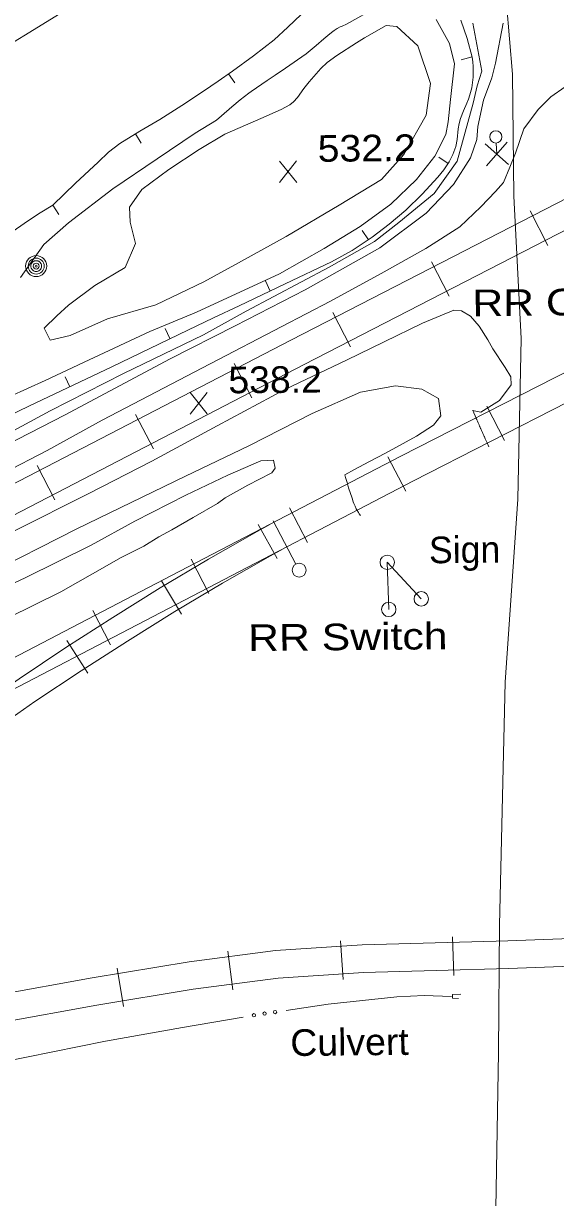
# Model space of a CAD drawing. Extents: x 2361284 to 2366480, y 6976556 to 6985346.
# Drawn here: x 2361593.5 to 2361689.4, y 6977204 to 6977415.8 of the extents above; entities that cross this region are included whole.
import ezdxf

# ---------------------------------------------------------------- set-up
doc = ezdxf.new("R2010")
doc.units = 0
doc.header["$LTSCALE"] = 1.9
for name, color, linetype, lineweight in [('10', 7, 'Continuous', 13), ('11', 7, 'Continuous', 13), ('12', 7, 'Continuous', 13), ('13', 7, 'Continuous', 13), ('21', 7, 'Continuous', 13), ('29', 7, 'Continuous', 13), ('3', 7, 'Continuous', 13), ('30', 7, 'Continuous', 13), ('4', 7, 'Continuous', 13), ('8', 7, 'Continuous', 13), ('9', 7, 'Continuous', 13)]:
    doc.layers.add(name, color=color, linetype=linetype, lineweight=lineweight)

msp = doc.modelspace()

# ---------------------------------------------------------------- linework, layer by layer
at = {"layer": '10'}
for p, q in [((2361659.104, 6977318.614), (2361665.238, 6977312.022)), ((2361659.375, 6977310.126), (2361659.104, 6977318.614))]:
    msp.add_line(p, q, dxfattribs=at)
at = {"layer": '11'}
for centre in [(2361659.105, 6977318.615), (2361665.239, 6977312.023), (2361659.376, 6977310.127)]:
    msp.add_circle(centre, 1.3, dxfattribs=at)
at = {"layer": '12'}
for p, q in [((2361642.778, 6977387.125), (2361639.661, 6977390.976)), ((2361639.698, 6977387.096), (2361642.741, 6977391.005)), ((2361626.675, 6977345.37), (2361623.558, 6977349.221)), ((2361623.595, 6977345.341), (2361626.638, 6977349.25))]:
    msp.add_line(p, q, dxfattribs=at)
msp.add_lwpolyline([(2361481.82, 6977352.82), (2361485.172, 6977354.682), (2361498.986, 6977362.844), (2361512.696, 6977370.205), (2361523.381, 6977376.037), (2361540.056, 6977385.135), (2361559.758, 6977395.604), (2361575.362, 6977403.523), (2361586.241, 6977409.095), (2361600.13, 6977417.629)], dxfattribs=at)
at = {"layer": '13'}
for points in [[(2361657.352, 6977418.803), (2361651.771, 6977415.68)], [(2361680.001, 6977415.868), (2361678.6, 6977408.634), (2361677.946, 6977405.988), (2361676.454, 6977401.964), (2361675.399, 6977397.224), (2361675.241, 6977394.882), (2361674.083, 6977391.551), (2361671.068, 6977386.771), (2361666.117, 6977381.614), (2361657.755, 6977375.355), (2361644.327, 6977367.787), (2361631.718, 6977361.266), (2361619.884, 6977355.283), (2361601.039, 6977345.204), (2361583.842, 6977336.409), (2361571.285, 6977329.64), (2361560.552, 6977323.667), (2361540.291, 6977313.014), (2361532.533, 6977308.7), (2361516.789, 6977300.51), (2361497.085, 6977290.352), (2361479.503, 6977280.975)], [(2361674.521, 6977415.886), (2361676.124, 6977407.2), (2361675.289, 6977404.533), (2361674.569, 6977401.416), (2361671.678, 6977390.948), (2361667.543, 6977385.167), (2361661.162, 6977379.936), (2361656.824, 6977376.456), (2361648.629, 6977371.828), (2361633.702, 6977363.935), (2361625.963, 6977359.671), (2361611.569, 6977352.644), (2361598.372, 6977345.959), (2361585.06, 6977338.761)], [(2361587.821, 6977347.069), (2361597.429, 6977351.389), (2361605.375, 6977355.135), (2361616.337, 6977360.249), (2361624.714, 6977363.709), (2361639.679, 6977370.643), (2361647.747, 6977375.24), (2361654.198, 6977379.19), (2361659.73, 6977383.203), (2361664.368, 6977387.637), (2361667.679, 6977391.9), (2361669.682, 6977395.769), (2361670.101, 6977398.053), (2361670.522, 6977402.087), (2361671.211, 6977408.523), (2361670.316, 6977412.206), (2361667.945, 6977416.544)], [(2361629.809, 6977395.85), (2361625.235, 6977393.046), (2361619.759, 6977389.494), (2361614.893, 6977385.847), (2361612.623, 6977382.675), (2361612.779, 6977379.986), (2361613.716, 6977376.096), (2361611.897, 6977371.809), (2361606.388, 6977368.526), (2361601.661, 6977365), (2361599.549, 6977363.05), (2361597.259, 6977360.858), (2361598.331, 6977358.668), (2361601.973, 6977359.543), (2361608.675, 6977362.527), (2361617.411, 6977365.03), (2361626.042, 6977369.183), (2361632.29, 6977372.633), (2361640.865, 6977377.394), (2361650.432, 6977383.045), (2361658.048, 6977387.677), (2361662.105, 6977392.147), (2361666.099, 6977399.285), (2361666.895, 6977404.953), (2361664.599, 6977411.782), (2361660.855, 6977415.286), (2361658.895, 6977415.448), (2361655.005, 6977413.24)], [(2361651.771, 6977415.68), (2361650.993, 6977415.348), (2361650.62, 6977415.171), (2361650.079, 6977414.882), (2361649.73, 6977414.67), (2361649.558, 6977414.556), (2361649.305, 6977414.376), (2361648.749, 6977413.946), (2361648.388, 6977413.65), (2361647.681, 6977413.042), (2361646.291, 6977411.808), (2361645.585, 6977411.207), (2361644.858, 6977410.633), (2361644.482, 6977410.36), (2361640.772, 6977407.77), (2361638.908, 6977406.487), (2361637.459, 6977405.513), (2361635.524, 6977404.219), (2361634.566, 6977403.556), (2361634.164, 6977403.265), (2361633.376, 6977402.662), (2361632.606, 6977402.037), (2361631.092, 6977400.753), (2361629.245, 6977399.152), (2361628.335, 6977398.336)], [(2361655.005, 6977413.24), (2361653.553, 6977412.337), (2361650.011, 6977410.015), (2361648.298, 6977408.755), (2361647.121, 6977407.689), (2361645.021, 6977405.305), (2361644.093, 6977404.092), (2361642.904, 6977402.431), (2361642.214, 6977401.668), (2361641.535, 6977401.109), (2361640.007, 6977400.267), (2361636.322, 6977398.652), (2361629.809, 6977395.85)], [(2361691.141, 6977404.384), (2361688.579, 6977402.549), (2361686.309, 6977400.317), (2361683.692, 6977396.832), (2361682.214, 6977392.418), (2361681.188, 6977389.878), (2361680.034, 6977387.106), (2361678.631, 6977385.473), (2361675.986, 6977382.758), (2361672.181, 6977379.141), (2361666.057, 6977375.244), (2361658.029, 6977370.707), (2361648.867, 6977365.709), (2361640.099, 6977361.155), (2361627.213, 6977354.403), (2361607.738, 6977344.258), (2361597.829, 6977338.812), (2361589.949, 6977334.667), (2361573.888, 6977326.104), (2361560.443, 6977319.366), (2361541.893, 6977309.639), (2361508.226, 6977292.388), (2361480.457, 6977277.454)], [(2361628.335, 6977398.336), (2361624.497, 6977396.01), (2361617.621, 6977391.384), (2361609.622, 6977385.987), (2361601.669, 6977379.871), (2361597.185, 6977375.959), (2361593.023, 6977369.999)], [(2361591.917, 6977324.296), (2361605.304, 6977331.003), (2361616.659, 6977336.841), (2361628.469, 6977343.244), (2361640.747, 6977349.862), (2361651.738, 6977355.066), (2361658.566, 6977358.391), (2361665.426, 6977361.736), (2361671.084, 6977364.07), (2361672.455, 6977363.953), (2361674.124, 6977362.999), (2361675.691, 6977361.234), (2361677.205, 6977358.738), (2361678.15, 6977357.147), (2361680.361, 6977353.758), (2361681.368, 6977352.047), (2361681.428, 6977350.651), (2361679.328, 6977347.799), (2361675.964, 6977345.695), (2361674.476, 6977346.023)], [(2361651.474, 6977334.422), (2361653.225, 6977335.349), (2361655.762, 6977336.733), (2361658.787, 6977338.302), (2361664.358, 6977341.385), (2361667.44, 6977343.375), (2361668.745, 6977345.038), (2361668.325, 6977348.144), (2361665.309, 6977349.826), (2361660.612, 6977350.431), (2361654.303, 6977349.291), (2361645.559, 6977345.478), (2361634.144, 6977339.598), (2361622.736, 6977334.129), (2361603.185, 6977324.653), (2361586.345, 6977316.132), (2361563.965, 6977304.409), (2361550.547, 6977297.76), (2361542.713, 6977293.965), (2361526.571, 6977285.633), (2361510.757, 6977277.712), (2361497.276, 6977270.242), (2361485.69, 6977264.443)], [(2361674.505, 6977346.033), (2361674.696, 6977345.598), (2361674.95, 6977345.017), (2361675.078, 6977344.727), (2361675.141, 6977344.582), (2361675.226, 6977344.388), (2361675.269, 6977344.291), (2361675.364, 6977344.074), (2361675.491, 6977343.783), (2361675.555, 6977343.638), (2361675.65, 6977343.421), (2361675.745, 6977343.203), (2361675.793, 6977343.094), (2361675.853, 6977342.958), (2361675.932, 6977342.777), (2361675.972, 6977342.686), (2361676.011, 6977342.595), (2361676.064, 6977342.474), (2361676.091, 6977342.414), (2361676.143, 6977342.293), (2361676.214, 6977342.131), (2361676.249, 6977342.051), (2361676.329, 6977341.869), (2361676.447, 6977341.597), (2361676.5, 6977341.476), (2361676.571, 6977341.315), (2361676.606, 6977341.234), (2361676.685, 6977341.053), (2361676.764, 6977340.871), (2361676.87, 6977340.629), (2361676.923, 6977340.508), (2361677.081, 6977340.145), (2361677.398, 6977339.419)], [(2361615.215, 6977321.547), (2361617.959, 6977323.203), (2361620.277, 6977324.465), (2361624.106, 6977326.672), (2361628.532, 6977329.244), (2361629.912, 6977330.277), (2361633.961, 6977332.526), (2361638.19, 6977334.716), (2361638.32, 6977334.777), (2361638.892, 6977335.613), (2361638.578, 6977337.06), (2361636.339, 6977336.949), (2361630.394, 6977334.342), (2361622.779, 6977330.709), (2361613.592, 6977326.052), (2361605.762, 6977321.738), (2361593.868, 6977315.844), (2361576.554, 6977307.709)], [(2361654.274, 6977327.039), (2361654.043, 6977327.38), (2361653.9, 6977327.608), (2361653.639, 6977328.062), (2361653.519, 6977328.29), (2361653.299, 6977328.749), (2361653.101, 6977329.214), (2361652.98, 6977329.529), (2361652.754, 6977330.174), (2361652.142, 6977332.052), (2361651.855, 6977332.994), (2361651.593, 6977333.943), (2361651.474, 6977334.422)], [(2361615.215, 6977321.547), (2361611.014, 6977319.447), (2361609.046, 6977318.258), (2361600.273, 6977313.275), (2361590.796, 6977308.624), (2361580.877, 6977303.21), (2361571.445, 6977298.099), (2361560.234, 6977292.943), (2361551.337, 6977288.318), (2361543.794, 6977283.256), (2361532.897, 6977276.711), (2361520.131, 6977269.83), (2361505.123, 6977261.168), (2361493.322, 6977253.814)]]:
    msp.add_lwpolyline(points, dxfattribs=at)
at = {"layer": '21'}
for points in [[(2361670.7, 6977240.33), (2361665.759, 6977240.463), (2361660.83, 6977240.256), (2361648.473, 6977238.898), (2361640.862, 6977237.787)], [(2361633.113, 6977236.583), (2361622.231, 6977234.74), (2361608.344, 6977232.227), (2361589.369, 6977228.396), (2361574.187, 6977225.302)]]:
    msp.add_lwpolyline(points, dxfattribs=at)
for centre in [(2361635.086, 6977236.919), (2361636.982, 6977237.222), (2361638.882, 6977237.499)]:
    msp.add_circle(centre, 0.3, dxfattribs=at)
at = {"layer": '29'}
for p, q in [((2361676.728, 6977394.117), (2361680.976, 6977390.382)), ((2361680.719, 6977394.374), (2361676.985, 6977390.125)), ((2361678.723, 6977394.246), (2361678.852, 6977392.25)), ((2361684.833, 6977382.012), (2361688.033, 6977375.783)), ((2361667.05, 6977372.843), (2361670.26, 6977366.623)), ((2361649.277, 6977363.683), (2361652.485, 6977357.463)), ((2361631.492, 6977354.493), (2361634.721, 6977348.275)), ((2361613.739, 6977345.295), (2361616.958, 6977339.074)), ((2361677.068, 6977346.797), (2361680.247, 6977340.566)), ((2361659.223, 6977337.656), (2361662.453, 6977331.447)), ((2361595.984, 6977336.085), (2361599.205, 6977329.875)), ((2361641.49, 6977328.417), (2361644.721, 6977322.209)), ((2361638.554, 6977326.089), (2361642.647, 6977318.309)), ((2361635.859, 6977325.423), (2361639.257, 6977319.305)), ((2361623.747, 6977319.178), (2361626.977, 6977312.968)), ((2361618.414, 6977315.297), (2361621.993, 6977309.281)), ((2361606.015, 6977309.929), (2361609.244, 6977303.719)), ((2361601.336, 6977304.504), (2361605.112, 6977298.609)), ((2361650.664, 6977250.36), (2361651.13, 6977243.374)), ((2361670.888, 6977251.072), (2361671.075, 6977244.074)), ((2361630.39, 6977248.477), (2361631.286, 6977241.535)), ((2361610.408, 6977245.427), (2361611.554, 6977238.527))]:
    msp.add_line(p, q, dxfattribs=at)
for points in [[(2361481.159, 6977275.089), (2361530.327, 6977300.819), (2361579.566, 6977326.458), (2361641.862, 6977358.742), (2361704.22, 6977390.877)], [(2361483.472, 6977270.651), (2361532.64, 6977296.38), (2361581.869, 6977322.021), (2361644.156, 6977354.294), (2361706.503, 6977386.428)], [(2361491.208, 6977248.944), (2361535.074, 6977271.822), (2361578.938, 6977294.69), (2361620.245, 6977316.225), (2361661.563, 6977337.748), (2361689.36, 6977351.963), (2361717.248, 6977365.929)], [(2361493.511, 6977244.505), (2361537.376, 6977267.383), (2361581.241, 6977290.253), (2361622.549, 6977311.786), (2361663.855, 6977333.3), (2361691.612, 6977347.496), (2361719.481, 6977361.45)], [(2361500.172, 6977221.248), (2361505.311, 6977226.607), (2361510.583, 6977231.847), (2361515.923, 6977236.989), (2361521.365, 6977242.1), (2361526.908, 6977247.083), (2361532.503, 6977251.916), (2361538.187, 6977256.752), (2361544.002, 6977261.427), (2361549.839, 6977265.982), (2361555.807, 6977270.479), (2361560.316, 6977273.772), (2361568.207, 6977279.928), (2361576.291, 6977285.945), (2361584.466, 6977291.803), (2361592.771, 6977297.622), (2361601.188, 6977303.233), (2361609.637, 6977308.643), (2361618.206, 6977314.015), (2361626.908, 6977319.178), (2361635.631, 6977324.151), (2361637.949, 6977325.443)], [(2361503.775, 6977217.782), (2361508.875, 6977223.1), (2361514.076, 6977228.27), (2361519.368, 6977233.362), (2361524.74, 6977238.412), (2361530.213, 6977243.324), (2361535.749, 6977248.117), (2361541.373, 6977252.891), (2361547.099, 6977257.506), (2361552.877, 6977262.012), (2361558.776, 6977266.457), (2361563.325, 6977269.77), (2361571.235, 6977275.946), (2361579.24, 6977281.903), (2361587.355, 6977287.721), (2361595.59, 6977293.489), (2361603.918, 6977299.038), (2361612.307, 6977304.419), (2361620.808, 6977309.74), (2361629.419, 6977314.852), (2361638.082, 6977319.794), (2361640.37, 6977321.066)], [(2361502.388, 6977223.829), (2361520.924, 6977227.435), (2361539.462, 6977231.032), (2361564.028, 6977235.776), (2361588.624, 6977240.519), (2361605.934, 6977243.684), (2361623.379, 6977246.57), (2361638.949, 6977248.578), (2361654.61, 6977249.627), (2361678.726, 6977250.287), (2361680.815, 6977250.336), (2361706.777, 6977251.323), (2361732.821, 6977252.251), (2361755.178, 6977252.624), (2361777.5, 6977252.556)], [(2361503.334, 6977218.918), (2361521.871, 6977222.524), (2361540.409, 6977226.12), (2361564.975, 6977230.864), (2361589.541, 6977235.599), (2361606.791, 6977238.752), (2361624.106, 6977241.617), (2361639.437, 6977243.593), (2361654.838, 6977244.629), (2361667.906, 6977244.983), (2361680.972, 6977245.338), (2361706.955, 6977246.325), (2361732.948, 6977247.252), (2361755.206, 6977247.614), (2361777.477, 6977247.555)]]:
    msp.add_lwpolyline(points, dxfattribs=at)
for centre, radius in [((2361678.662, 6977395.344), 1.1), ((2361643.22, 6977317.198), 1.26)]:
    msp.add_circle(centre, radius, dxfattribs=at)
at = {"layer": '3'}
msp.add_lwpolyline([(2361680.382, 6976977.298), (2361679.884, 6977053.787), (2361678.37, 6977156.248), (2361678.278, 6977177.479), (2361679.127, 6977230.18), (2361679.349, 6977253.173), (2361680.371, 6977297.004), (2361682.627, 6977329.988), (2361683.252, 6977358.986), (2361681.928, 6977384.654), (2361681.658, 6977406.664), (2361680.597, 6977419.434), (2361675.827, 6977432.169), (2361672.403, 6977439.897), (2361668.133, 6977445.177), (2361661.969, 6977449.578), (2361651.102, 6977453.445), (2361645.342, 6977453.55), (2361632.939, 6977450.552), (2361622.563, 6977446.914), (2361596.773, 6977436.128), (2361563.199, 6977418.648), (2361449.078, 6977360.209)], dxfattribs=at)
at = {"layer": '30'}
for p, q in [((2361674.379, 6977409.773), (2361672.444, 6977409.265)), ((2361630.505, 6977406.736), (2361631.661, 6977405.108)), ((2361613.708, 6977395.897), (2361614.754, 6977394.197)), ((2361670.072, 6977390.573), (2361668.401, 6977391.677)), ((2361598.859, 6977383.054), (2361599.905, 6977381.354)), ((2361655.701, 6977376.805), (2361654.595, 6977378.475)), ((2361638.008, 6977367.547), (2361637.151, 6977369.359)), ((2361619.939, 6977358.964), (2361619.072, 6977360.765)), ((2361601.921, 6977350.292), (2361601.064, 6977352.094))]:
    msp.add_line(p, q, dxfattribs=at)
for points in [[(2361645.906, 6977419.454), (2361644.746, 6977418.453), (2361643.595, 6977417.442), (2361641.176, 6977415.119), (2361638.728, 6977412.846), (2361635.025, 6977409.969), (2361631.211, 6977407.233), (2361628.628, 6977405.409), (2361626.015, 6977403.614), (2361622.07, 6977401.037), (2361618.103, 6977398.499), (2361614.483, 6977396.374), (2361610.904, 6977394.18), (2361608.889, 6977392.571), (2361606.996, 6977390.813), (2361602.892, 6977386.973), (2361598.859, 6977383.054)], [(2361579.86, 6977339.712), (2361594.653, 6977346.824), (2361609.467, 6977353.884), (2361616.296, 6977357.199), (2361623.136, 6977360.504), (2361627.764, 6977362.698), (2361632.393, 6977364.882), (2361640.716, 6977368.843), (2361649.04, 6977372.812), (2361652.779, 6977374.878), (2361656.367, 6977377.252), (2361659.475, 6977379.6), (2361662.421, 6977382.139), (2361665.414, 6977385.027), (2361668.245, 6977388.084), (2361669.303, 6977389.415), (2361670.239, 6977390.834), (2361670.937, 6977392.181), (2361671.463, 6977393.606), (2361671.721, 6977394.869), (2361671.893, 6977396.81), (2361672.033, 6977397.772), (2361672.295, 6977398.694), (2361672.852, 6977400.06), (2361673.419, 6977401.415), (2361673.722, 6977402.178), (2361674.004, 6977402.961), (2361674.342, 6977404.224), (2361674.574, 6977406.136), (2361674.596, 6977408.045), (2361674.538, 6977408.895), (2361674.39, 6977409.744), (2361673.508, 6977413.116), (2361672.376, 6977416.416)], [(2361598.859, 6977383.054), (2361596.551, 6977381.642), (2361594.296, 6977380.161), (2361591.097, 6977377.941)]]:
    msp.add_lwpolyline(points, dxfattribs=at)
at = {"layer": '4'}
for radius in [1.9, 1.442, 0.539, 0.192]:
    msp.add_circle((2361595.833, 6977372.046), radius, dxfattribs=at)
for start, end in [(140.96646, 152.21649), (129.71376, 140.96379), (118.46406, 129.71409), (107.21593, 118.46597), (95.96582, 107.21585), (84.71553, 95.96557), (73.46552, 84.71555), (62.21535, 73.46538), (50.96397, 62.214), (39.71588, 50.96591), (28.46656, 39.7166), (174.71552, 185.96556), (163.46611, 174.71615), (185.96287, 197.21291), (152.21535, 163.46538), (197.21479, 208.46483), (208.46822, 219.71826), (219.71376, 230.96379), (230.96397, 242.214), (242.21812, 253.46815), (253.46258, 264.71261), (264.71553, 275.96557), (275.96582, 287.21585), (287.21593, 298.46597), (298.46406, 309.71409), (309.71589, 320.96592), (320.96646, 332.21649), (17.21479, 28.46483), (332.21419, 343.46422), (5.96345, 17.21348), (343.46611, 354.71615), (354.71553, 5.96557)]:
    msp.add_arc((2361595.833, 6977372.046), 0.973, start, end, dxfattribs=at)
at = {"layer": '8'}
msp.add_lwpolyline([(2361671.944, 6977239.932), (2361670.884, 6977239.992), (2361670.847, 6977240.641), (2361672.336, 6977240.745)], dxfattribs=at)

# ---------------------------------------------------------------- texts
at = {"layer": '12'}
for s, width, p in [('532.2', 1.1, (2361646.588, 6977390.849)), ('538.2', 1.05, (2361630.483, 6977349.094))]:
    msp.add_text(s, height=4.799, rotation=0.545, dxfattribs=dict(at, width=width)).set_placement(p)
at = {"layer": '29', "width": 1.2}
for s, p in [('RR Crossing Signs', (2361674.454, 6977362.992)), ('RR Switch', (2361634.046, 6977302.605))]:
    msp.add_text(s, height=4.799, rotation=0.545, dxfattribs=at).set_placement(p)
at = {"layer": '8', "width": 1.05}
msp.add_text('Culvert', height=4.799, rotation=0.545, dxfattribs=at).set_placement((2361641.65, 6977229.573))
at = {"layer": '9'}
msp.add_text('Sign', height=4.799, rotation=0.545, dxfattribs=at).set_placement((2361666.647, 6977318.436))

doc.saveas('drawing.dxf')
